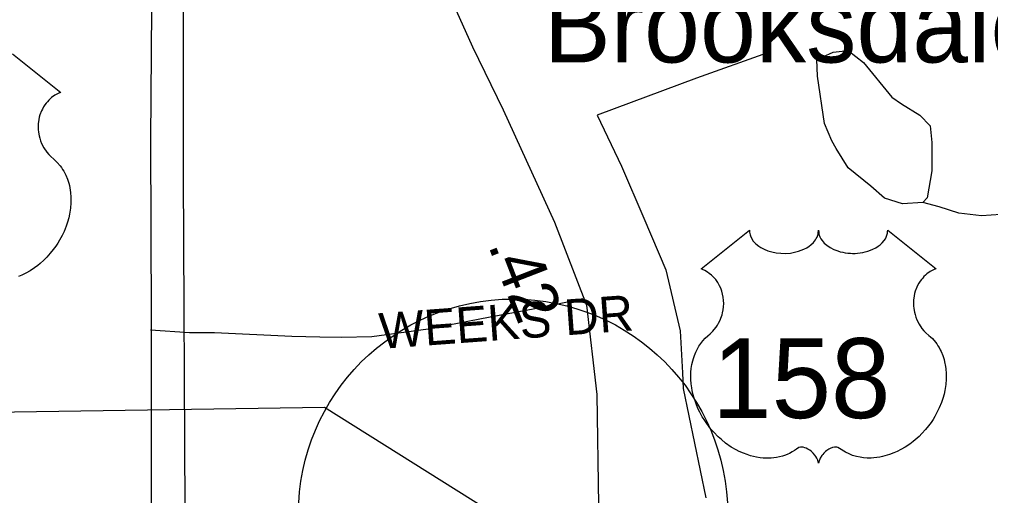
# Model space of a CAD drawing. Extents: x 1950930 to 2061844, y 904556 to 1017002.
# Drawn here: x 2004739 to 2007324, y 953951 to 955218 of the extents above; entities that cross this region are included whole.
import ezdxf

# ---------------------------------------------------------------- set-up
doc = ezdxf.new("R2010")
doc.units = 0
for name, color, linetype in [('Exist Boundary Political City Limit New', 7, 'Continuous'), ('Exist Civil Demographics Community Label', 7, 'Continuous'), ('Exist Hydrographic Misc Water Feature', 7, 'Continuous'), ('Exist Railroad Mainline', 7, 'Continuous'), ('Exist Road Blue Ridge Parkway', 7, 'Continuous'), ('Exist Road Non-System Type 51', 7, 'Continuous'), ('Exist Road Non-System Type 51 Label', 7, 'Continuous'), ('Exist Road Primary US Attributed', 7, 'Continuous'), ('Exist Road Primary US Mileage Hundredths English Label', 7, 'Continuous'), ('Exist Road Primary US Shield CELL', 7, 'Continuous'), ('Exist Road Primary US Shield Number Label', 7, 'Continuous'), ('Exist Road Secondary Structure Standard Bridge Number Label', 7, 'Continuous'), ('Map Preparation Boundary City Limit Buffer Line', 7, 'Continuous'), ('Prop Road Primary NC Projected', 7, 'Continuous')]:
    doc.layers.add(name, color=color, linetype=linetype)

msp = doc.modelspace()

# ---------------------------------------------------------------- linework, layer by layer
at = {"layer": 'Exist Boundary Political City Limit New'}
for points in [[(2006733, 955507.2), (2006730.2, 955156.4), (2006730.1, 955128.6), (2006541, 955061.5), (2006276.4, 954962.9), (2006341.5, 954827.2), (2006400.5, 954689.2), (2006459.4, 954551.3), (2006497.2, 954389.4), (2006504.1, 954277.5)], [(2006733, 955507.2), (2006730.2, 955156.4), (2006730.1, 955128.6), (2006541, 955061.5), (2006276.4, 954962.9), (2006341.5, 954827.2), (2006400.5, 954689.2), (2006459.4, 954551.3), (2006497.2, 954389.4), (2006504.1, 954277.5)], [(2006504.1, 954277.5), (2006505.5, 954236), (2006565.6, 953945.1)]]:
    msp.add_lwpolyline(points, dxfattribs=at)
at = {"layer": 'Exist Hydrographic Misc Water Feature'}
for points in [[(2007143.4, 954730.6), (2007089.2, 954726.8), (2007041.3, 954742.6), (2007005.2, 954774.5), (2006945.1, 954822.7), (2006913.1, 954874.5), (2006901, 954894.5), (2006881.3, 954940.5), (2006863.2, 955066.6), (2006861.2, 955110.6), (2006877.1, 955118.5), (2006904.9, 955130.7), (2006945, 955134.8), (2006985.1, 955102.8), (2007061.3, 955010.6), (2007087.1, 954992.7), (2007135.1, 954962.8), (2007163.1, 954934.7), (2007167.1, 954890.6), (2007167.1, 954814.8), (2007155.2, 954742.9), (2007143.4, 954730.6)], [(2007387.4, 954690.8), (2007351.1, 954698.8), (2007299.2, 954694.9), (2007239.3, 954702.7), (2007187.1, 954718.9), (2007143.4, 954730.6)]]:
    msp.add_lwpolyline(points, dxfattribs=at)
at = {"layer": 'Exist Railroad Mainline'}
msp.add_lwpolyline([(2005243.6, 947497.4), (2005180.8, 949703.5), (2005188.5, 950123.5), (2005188.5, 950124.2), (2005188, 951141.5), (2005187.9, 951144.5), (2005182.5, 951852.3), (2005175, 952833.6), (2005175, 952837.7), (2005184.6, 953521.6), (2005180.4, 953915.6), (2005175.8, 954803.7), (2005175.5, 955321.7), (2005165.3, 955469.7), (2005195.7, 956473.4)], dxfattribs=at)
at = {"layer": 'Exist Road Blue Ridge Parkway'}
msp.add_circle((2006052.8, 953902.9), 571.1, dxfattribs=at)
at = {"layer": 'Exist Road Non-System Type 51'}
msp.add_lwpolyline([(2005088.2, 954391.9), (2005192, 954385.1), (2005258.6, 954385.1), (2005464, 954375.4), (2005538.2, 954373.4), (2005595.9, 954372.2), (2005677.2, 954374.1), (2005826.6, 954394.4), (2005987.1, 954425.7), (2006134.8, 954453.4), (2006238.8, 954475.7)], dxfattribs=at)
at = {"layer": 'Exist Road Primary US Attributed'}
msp.add_lwpolyline([(2005853.4, 955348.3), (2005944.5, 955144.8), (2006026.4, 954976.8), (2006163, 954678.4), (2006248.6, 954457.7), (2006275.6, 954220.5), (2006280.5, 953925.7), (2006275.4, 953769.7), (2006404.2, 953694), (2006550.3, 953616.2), (2006654.5, 953576.6), (2008675.2, 952601.8)], dxfattribs=at)
at = {"layer": 'Exist Road Primary US Shield CELL'}
msp.add_lwpolyline([(2004720.4, 955126.1), (2004848.9, 955023.6), (2004845.9, 955022.5), (2004838.9, 955019.1), (2004833.4, 955015.8), (2004824.5, 955009.6), (2004820.7, 955006.1), (2004816.9, 955002.6), (2004813.5, 954998.8), (2004810.4, 954995.2), (2004806.7, 954990), (2004803.3, 954984.9), (2004800.1, 954979.2), (2004797.7, 954974.2), (2004793.7, 954963.9), (2004791.8, 954957.4), (2004790.6, 954951.8), (2004789.1, 954940.3), (2004788.7, 954934.9), (2004788.7, 954929.5), (2004789, 954923.8), (2004789.5, 954918.3), (2004790.5, 954912.6), (2004791.4, 954907.6), (2004793, 954901.4), (2004795.3, 954894.3), (2004798.1, 954887.4), (2004804, 954876.2), (2004811.6, 954864.8), (2004816.9, 954858.4), (2004822.3, 954853), (2004830.2, 954846.3), (2004834.5, 954842.5), (2004839.4, 954837.5), (2004847.5, 954828.2), (2004850.7, 954823.8), (2004854, 954818.8), (2004857.1, 954813.7), (2004860.1, 954808.3), (2004862.6, 954803.5), (2004867.1, 954792.5), (2004870.4, 954781.8), (2004871.9, 954776.1), (2004874.3, 954763.5), (2004875.2, 954757.3), (2004876.2, 954745), (2004876.2, 954730.1), (2004875.1, 954715.9), (2004872.4, 954699.5), (2004870.2, 954689.6), (2004866.8, 954678.1), (2004863.6, 954668.2), (2004857.7, 954653.5), (2004852.5, 954642.8), (2004845.7, 954630.4), (2004841.1, 954622.9), (2004835.7, 954614.8), (2004828.9, 954605.5), (2004821, 954595.7), (2004811.6, 954585.2), (2004803.9, 954577.6), (2004793.9, 954568.6), (2004787.8, 954563.6), (2004779.1, 954557.1), (2004767.3, 954549.2), (2004755.6, 954542.4), (2004745.6, 954537.3), (2004736.8, 954533.5)], dxfattribs=at)
msp.add_lwpolyline([(2006681.8, 954656.7), (2006682.2, 954651.4), (2006683.5, 954645.1), (2006684.5, 954641.8), (2006687.4, 954635.6), (2006692.3, 954628.2), (2006699.1, 954621), (2006706.7, 954614.7), (2006711.9, 954611.4), (2006720.7, 954606.7), (2006730.6, 954602.5), (2006741.7, 954599.3), (2006753, 954597), (2006765.4, 954595.6), (2006777.6, 954595.4), (2006790.9, 954596.4), (2006805.4, 954599.2), (2006812.2, 954601), (2006819.7, 954603.5), (2006826.7, 954606.4), (2006834.4, 954610.5), (2006840.5, 954614.5), (2006845.3, 954618), (2006852.2, 954624.5), (2006857.6, 954631.3), (2006859.9, 954635.1), (2006861.9, 954638.7), (2006864.6, 954646.5), (2006865.3, 954649.9), (2006865.9, 954657), (2006866.3, 954651), (2006866.9, 954647.3), (2006867.9, 954643.7), (2006869.4, 954639.8), (2006872.2, 954634.3), (2006875.2, 954629.8), (2006880.9, 954623), (2006884.5, 954619.7), (2006887.8, 954617), (2006896.5, 954611), (2006906.7, 954605.8), (2006911.7, 954603.6), (2006916.9, 954601.8), (2006923.4, 954599.8), (2006930.2, 954598.2), (2006936.9, 954597.1), (2006943.7, 954596.1), (2006950.7, 954595.6), (2006956.4, 954595.4), (2006963.4, 954595.5), (2006969.8, 954595.9), (2006976.4, 954596.6), (2006983.7, 954597.9), (2006989.6, 954599.1), (2006997.3, 954601.2), (2007004.3, 954603.7), (2007010.5, 954606.4), (2007018.4, 954610.5), (2007024.9, 954614.6), (2007029.6, 954618.4), (2007035.2, 954623.5), (2007040.5, 954629.7), (2007043.7, 954634.2), (2007045.9, 954638.8), (2007047.9, 954643.7), (2007049.2, 954648.8), (2007049.8, 954653.3), (2007049.9, 954657.1), (2007178.5, 954554.7), (2007175.5, 954553.5), (2007168.5, 954550.1), (2007162.9, 954546.9), (2007154.1, 954540.6), (2007150.3, 954537.2), (2007146.5, 954533.6), (2007143, 954529.8), (2007139.9, 954526.3), (2007136.2, 954521.1), (2007132.8, 954515.9), (2007129.6, 954510.2), (2007127.2, 954505.3), (2007123.2, 954495), (2007121.3, 954488.4), (2007120.1, 954482.9), (2007118.6, 954471.4), (2007118.2, 954465.9), (2007118.2, 954460.5), (2007118.5, 954454.8), (2007119.1, 954449.4), (2007120, 954443.7), (2007121, 954438.7), (2007122.6, 954432.5), (2007124.8, 954425.4), (2007127.6, 954418.4), (2007133.5, 954407.3), (2007141.1, 954395.9), (2007146.5, 954389.5), (2007151.8, 954384), (2007159.7, 954377.3), (2007164, 954373.5), (2007169, 954368.6), (2007177, 954359.3), (2007180.3, 954354.8), (2007183.6, 954349.9), (2007186.6, 954344.8), (2007189.7, 954339.3), (2007192.1, 954334.6), (2007196.6, 954323.5), (2007199.9, 954312.8), (2007201.4, 954307.2), (2007203.8, 954294.6), (2007204.7, 954288.4), (2007205.7, 954276), (2007205.8, 954261.1), (2007204.6, 954247), (2007202, 954230.5), (2007199.8, 954220.6), (2007196.4, 954209.2), (2007193.1, 954199.2), (2007187.2, 954184.6), (2007182, 954173.9), (2007175.3, 954161.5), (2007170.6, 954153.9), (2007165.2, 954145.9), (2007158.5, 954136.6), (2007150.6, 954126.7), (2007141.1, 954116.3), (2007133.4, 954108.6), (2007123.4, 954099.7), (2007117.3, 954094.7), (2007108.7, 954088.1), (2007096.8, 954080.2), (2007085.1, 954073.5), (2007075.2, 954068.4), (2007066.4, 954064.6), (2007055, 954060.2), (2007036, 954055), (2007029.1, 954053.6), (2007020.9, 954052.3), (2007013.2, 954051.6), (2007005.8, 954051.1), (2006995.7, 954051.1), (2006985.8, 954051.9), (2006976.4, 954053.3), (2006966.6, 954055.3), (2006956.3, 954058.3), (2006947, 954062), (2006937.6, 954066.6), (2006921.7, 954076.7), (2006917.1, 954079.1), (2006914.5, 954079.8), (2006908.3, 954080.1), (2006902.6, 954078.9), (2006896.7, 954076.5), (2006893.1, 954074.6), (2006888.3, 954071.5), (2006884.7, 954068.6), (2006880.3, 954064.4), (2006877.2, 954060.9), (2006874.9, 954058.2), (2006870.4, 954051.1), (2006868.9, 954047.8), (2006867.2, 954043.4), (2006865.7, 954037.1), (2006863.7, 954045.1), (2006861.3, 954050.4), (2006858.6, 954055), (2006855.8, 954059), (2006851.3, 954064.2), (2006847.2, 954068.1), (2006842.4, 954072), (2006837.2, 954075.1), (2006833.1, 954077.3), (2006829.3, 954078.7), (2006824.7, 954079.8), (2006820.9, 954080.1), (2006817.7, 954080.1), (2006813.5, 954079.1), (2006807.6, 954074.9), (2006802.1, 954071.1), (2006796.1, 954067.4), (2006789, 954063.6), (2006783.8, 954061.2), (2006777.5, 954058.7), (2006770.2, 954056.3), (2006762.3, 954054.2), (2006754.2, 954052.6), (2006747.1, 954051.5), (2006739.4, 954050.8), (2006732.5, 954050.6), (2006725.3, 954050.7), (2006718.5, 954051.2), (2006710.7, 954051.9), (2006701, 954053.3), (2006692.9, 954055.1), (2006684.4, 954057.4), (2006675.7, 954060.2), (2006666.3, 954063.7), (2006654.6, 954068.8), (2006646.5, 954073), (2006633.7, 954080.4), (2006618.6, 954090.8), (2006607.3, 954100), (2006599, 954107.5), (2006586.8, 954120), (2006579.6, 954128.1), (2006568.3, 954142.7), (2006561.1, 954153.2), (2006556.4, 954161), (2006549.6, 954173.5), (2006545.8, 954181.3), (2006541, 954192.7), (2006537.1, 954203.1), (2006533.9, 954213), (2006532.2, 954219.3), (2006529.8, 954230.3), (2006528.3, 954238.1), (2006526.9, 954248.8), (2006526.1, 954260.2), (2006525.9, 954270.6), (2006526.2, 954279.2), (2006527.2, 954289.3), (2006528.9, 954300.1), (2006530.9, 954309.2), (2006532.8, 954315.9), (2006535.5, 954323.9), (2006539.1, 954332.8), (2006543.4, 954341.3), (2006547.5, 954348.4), (2006552.5, 954356), (2006557.6, 954362.4), (2006564.1, 954369.6), (2006571, 954376.1), (2006577.2, 954381.2), (2006584.7, 954388.5), (2006588.5, 954392.9), (2006593.2, 954399.1), (2006596.9, 954404.8), (2006599.9, 954409.9), (2006603.8, 954417.4), (2006606.2, 954423), (2006609.1, 954431.7), (2006610.6, 954437.7), (2006612.1, 954445.6), (2006613.1, 954452.9), (2006613.5, 954462.1), (2006613.3, 954469.7), (2006612.3, 954478.6), (2006610.6, 954487.1), (2006608.6, 954494.6), (2006605.4, 954503.1), (2006602.5, 954509.3), (2006597.5, 954517.8), (2006592.1, 954525.6), (2006586.4, 954532), (2006580.7, 954537.7), (2006575.2, 954541.9), (2006570, 954545.6), (2006563.5, 954549.6), (2006557.2, 954552.7), (2006553.2, 954554.3)], close=True, dxfattribs=at)
at = {"layer": 'Exist Road Secondary Structure Standard Bridge Number Label'}
msp.add_lwpolyline([(2005064.6, 950884), (2005067.5, 951107.3), (2005065.9, 951306.8), (2005075.8, 951747.8), (2005077, 951901.9), (2005074.9, 952246.4), (2005074.5, 952516.8), (2005077.4, 952839.1), (2005084, 953383.1), (2005090.6, 953963.3), (2005090.6, 954421.6), (2005088.9, 954897.2), (2005092.2, 955363.7), (2005084.5, 955471.1), (2005097.6, 955849.2), (2005092.6, 956005.8), (2005094.3, 956075.9), (2005085.2, 956146.8), (2005056, 956265.2), (2004976, 956455.1), (2004915.8, 956564.7), (2004885.4, 956638.9), (2004812.4, 956772.4)], dxfattribs=at)
at = {"layer": 'Map Preparation Boundary City Limit Buffer Line'}
for points in [[(2006733, 955507.2), (2006730.2, 955156.4), (2006730.1, 955128.6), (2006541, 955061.5), (2006276.4, 954962.9), (2006341.5, 954827.2), (2006400.5, 954689.2), (2006459.4, 954551.3), (2006497.2, 954389.4), (2006504.1, 954277.5)], [(2006504.1, 954277.5), (2006505.5, 954236), (2006565.6, 953945.1)]]:
    msp.add_lwpolyline(points, dxfattribs=at)
at = {"layer": 'Prop Road Primary NC Projected'}
msp.add_lwpolyline([(1991892.5, 959975.9), (1992556, 959745.1), (1993118.4, 959398.7), (1993637.7, 959052.4), (1994358.8, 958359.8), (1995267.4, 957450.8), (1996464.5, 956397.4), (1997113.5, 955878), (1997935.6, 955358.5), (1998700, 955069.9), (1999377.8, 954896.8), (1999969.1, 954738.1), (2002273.7, 954377.2), (2004312.5, 954167.5), (2005551, 954186.6), (2006258.5, 953742.2)], dxfattribs=at)

# ---------------------------------------------------------------- texts
at = {"layer": 'Exist Civil Demographics Community Label'}
msp.add_text('Brooksdale', height=200, dxfattribs=at).set_placement((2006134.2, 955103.1))
at = {"layer": 'Exist Road Non-System Type 51 Label'}
for s, rotation, p in [('  WEEKS DR', 4.1913, (2005629.5, 954336.1)), ('  WILKERSON AVE', 53.313, (2007235.7, 953408.6))]:
    msp.add_text(s, height=95, rotation=rotation, dxfattribs=at).set_placement(p)
at = {"layer": 'Exist Road Primary US Mileage Hundredths English Label'}
msp.add_text('.42', height=125, rotation=291.1957, dxfattribs=at).set_placement((2005985.4, 954617.7))
at = {"layer": 'Exist Road Primary US Shield Number Label'}
msp.add_text('158', height=212.5, dxfattribs=at).set_placement((2006583, 954157.4))

doc.saveas('drawing.dxf')
